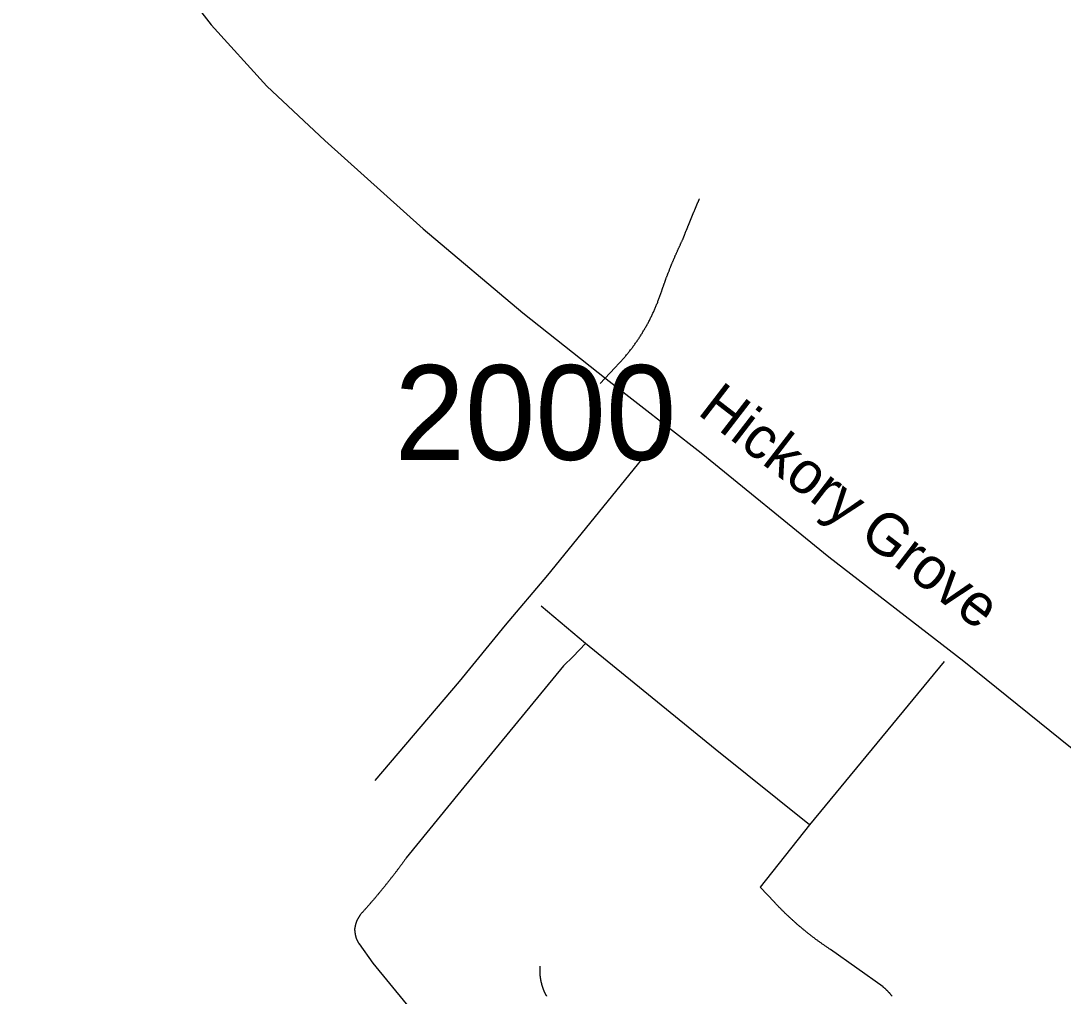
# Model space of a CAD drawing. Extents: x 1268485 to 1426702, y 514839 to 616766.
# Drawn here: x 1380534 to 1382158, y 566922 to 568442 of the extents above; entities that cross this region are included whole.
import ezdxf

# ---------------------------------------------------------------- set-up
doc = ezdxf.new("R2010")
doc.units = 0
for name, color, linetype in [('Old_Level_11', 7, 'Continuous'), ('Old_Level_32', 7, 'Continuous'), ('Old_Level_35', 7, 'Continuous'), ('Old_Level_8', 7, 'Continuous')]:
    doc.layers.add(name, color=color, linetype=linetype)

msp = doc.modelspace()

# ---------------------------------------------------------------- linework, layer by layer
at = {"layer": 'Old_Level_32'}
msp.add_lwpolyline([(1380534.151, 568815.164), (1380671.69, 568640.144), (1380830.756, 568435.63), (1380917.258, 568339.89), (1381007.701, 568254.997), (1381161.012, 568117.645), (1381316.447, 567986.454), (1381446.24, 567883.592), (1381593.997, 567768.563), (1381792.828, 567606.283), (1382003.464, 567443.966), (1382255.294, 567240.6), (1382422.686, 567106.967), (1382558.498, 566994.598), (1382687.64, 566876.714), (1382831.728, 566753.127), (1382942.367, 566670.222)], dxfattribs=at)
at = {"layer": 'Old_Level_35'}
for p, q in [((1381436.706, 567876.418), (1381459.467, 567900.87)), ((1381413.74, 567471.338), (1381344.74, 567529.675)), ((1381972.507, 567443.194), (1381762.739, 567188.981)), ((1381762.739, 567188.981), (1381686.255, 567091.735)), ((1381708.298, 567068.308), (1381686.255, 567091.735)), ((1381877.466, 566936.459), (1381795.752, 566994.489))]:
    msp.add_line(p, q, dxfattribs=at)
for points in [[(1381565.171, 568100.232), (1381565.376, 568100.898), (1381565.581, 568101.565), (1381565.889, 568102.18), (1381566.299, 568102.796), (1381566.504, 568103.513), (1381566.709, 568104.128), (1381567.017, 568104.794), (1381567.222, 568105.461), (1381567.529, 568106.076), (1381567.734, 568106.742), (1381568.042, 568107.358), (1381568.247, 568108.075), (1381568.452, 568108.69), (1381568.76, 568109.306), (1381568.965, 568110.023), (1381569.272, 568110.638), (1381569.477, 568111.305), (1381569.785, 568111.92), (1381569.99, 568112.586), (1381570.298, 568113.253), (1381570.503, 568113.868), (1381570.913, 568114.586), (1381571.118, 568115.201), (1381571.425, 568115.816), (1381571.63, 568116.482), (1381571.835, 568117.149), (1381572.143, 568117.764), (1381572.348, 568118.43), (1381572.656, 568119.046), (1381572.861, 568119.763), (1381573.168, 568120.378), (1381573.373, 568120.994), (1381573.578, 568121.711), (1381573.988, 568122.326), (1381574.296, 568122.942), (1381574.501, 568123.608), (1381574.706, 568124.274), (1381575.014, 568124.89), (1381575.219, 568125.556), (1381575.526, 568126.171), (1381575.731, 568126.889), (1381576.039, 568127.504), (1381576.244, 568128.119), (1381576.654, 568128.837), (1381576.859, 568129.452), (1381577.167, 568130.067), (1381577.372, 568130.733), (1381577.577, 568131.4), (1381577.884, 568132.015), (1381578.09, 568132.681), (1381578.397, 568133.297), (1381578.705, 568133.963), (1381579.012, 568134.629), (1381579.217, 568135.245), (1381579.525, 568135.86), (1381579.73, 568136.577), (1381580.038, 568137.193), (1381580.243, 568137.808), (1381580.55, 568138.525), (1381580.858, 568139.141), (1381581.165, 568139.756), (1381581.37, 568140.423), (1381581.575, 568141.089), (1381581.883, 568141.704), (1381582.088, 568142.371), (1381582.396, 568142.986), (1381582.703, 568143.601), (1381583.011, 568144.319), (1381583.216, 568144.934), (1381583.523, 568145.549), (1381583.728, 568146.267), (1381584.036, 568146.882), (1381584.241, 568147.497), (1381584.651, 568148.163), (1381584.856, 568148.83), (1381585.164, 568149.445), (1381585.369, 568150.111), (1381585.676, 568150.726), (1381585.882, 568151.393), (1381586.292, 568152.008), (1381586.497, 568152.674), (1381586.702, 568153.289), (1381587.009, 568153.956), (1381587.214, 568154.622), (1381587.624, 568155.237), (1381587.83, 568155.852), (1381588.137, 568156.57), (1381588.342, 568157.185), (1381588.65, 568157.8), (1381588.855, 568158.416), (1381589.265, 568159.133), (1381589.47, 568159.748), (1381589.778, 568160.364), (1381589.983, 568161.081), (1381590.29, 568161.696), (1381590.598, 568162.312), (1381590.905, 568162.927), (1381591.11, 568163.644), (1381591.418, 568164.26)], [(1381532.67, 568020.826), (1381532.876, 568021.646), (1381533.286, 568022.518), (1381533.491, 568023.338), (1381533.798, 568024.106), (1381534.003, 568024.927), (1381534.413, 568025.747), (1381534.618, 568026.567), (1381534.926, 568027.387), (1381535.234, 568028.207), (1381535.541, 568028.977), (1381535.746, 568029.797), (1381535.951, 568030.668), (1381536.361, 568031.488), (1381536.669, 568032.308), (1381536.874, 568033.129), (1381537.284, 568033.949), (1381537.489, 568034.769), (1381537.899, 568035.538), (1381538.104, 568036.359), (1381538.412, 568037.179), (1381538.72, 568037.999), (1381539.027, 568038.819), (1381539.335, 568039.64), (1381539.642, 568040.46), (1381539.847, 568041.228), (1381540.257, 568042.048), (1381540.462, 568042.869), (1381540.873, 568043.689), (1381541.078, 568044.509), (1381541.488, 568045.329), (1381541.795, 568046.15), (1381542.103, 568046.919), (1381542.41, 568047.739), (1381542.718, 568048.559), (1381543.026, 568049.379), (1381543.333, 568050.2), (1381543.641, 568051.02), (1381544.051, 568051.738), (1381544.256, 568052.558), (1381544.666, 568053.378), (1381544.871, 568054.198), (1381545.281, 568055.018), (1381545.486, 568055.839), (1381545.896, 568056.607), (1381546.204, 568057.427), (1381546.512, 568058.248), (1381546.922, 568059.017), (1381547.127, 568059.837), (1381547.537, 568060.606), (1381547.844, 568061.426), (1381548.152, 568062.246), (1381548.46, 568063.066), (1381548.87, 568063.836), (1381549.075, 568064.604), (1381549.485, 568065.424), (1381549.895, 568066.245), (1381550.1, 568067.065), (1381550.51, 568067.834), (1381550.92, 568068.603), (1381551.125, 568069.423), (1381551.535, 568070.243), (1381551.843, 568071.063), (1381552.253, 568071.833), (1381552.458, 568072.601), (1381552.868, 568073.421), (1381553.278, 568074.242), (1381553.586, 568075.011), (1381553.893, 568075.831), (1381554.201, 568076.651), (1381554.611, 568077.369), (1381555.021, 568078.189), (1381555.329, 568079.01), (1381555.636, 568079.727), (1381556.046, 568080.547), (1381556.354, 568081.368), (1381556.764, 568082.136), (1381557.174, 568082.956), (1381557.482, 568083.726), (1381557.789, 568084.494), (1381558.097, 568085.314), (1381558.507, 568086.135), (1381558.917, 568086.852), (1381559.225, 568087.673), (1381559.635, 568088.493), (1381560.045, 568089.262), (1381560.353, 568090.082), (1381560.763, 568090.8), (1381561.173, 568091.62), (1381561.48, 568092.389), (1381561.788, 568093.209), (1381562.095, 568093.978), (1381562.506, 568094.747), (1381562.916, 568095.567), (1381563.223, 568096.336), (1381563.633, 568097.105), (1381564.043, 568097.874), (1381564.351, 568098.695), (1381564.761, 568099.463), (1381565.171, 568100.232)], [(1381459.467, 567900.87), (1381460.492, 567901.895), (1381461.517, 567902.87), (1381462.543, 567903.946), (1381463.465, 567904.92), (1381464.491, 567905.996), (1381465.516, 567907.073), (1381466.541, 567908.047), (1381467.464, 567909.124), (1381468.387, 567910.2), (1381469.412, 567911.225), (1381470.335, 567912.302), (1381471.257, 567913.378), (1381472.283, 567914.455), (1381473.103, 567915.583), (1381474.128, 567916.608), (1381475.051, 567917.684), (1381475.974, 567918.812), (1381476.896, 567919.889), (1381477.717, 567921.017), (1381478.742, 567922.145), (1381479.665, 567923.17), (1381480.485, 567924.298), (1381481.407, 567925.426), (1381482.228, 567926.553), (1381483.253, 567927.681), (1381484.176, 567928.809), (1381484.996, 567929.937), (1381485.919, 567931.115), (1381486.636, 567932.243), (1381487.457, 567933.371), (1381488.379, 567934.55), (1381489.199, 567935.678), (1381490.122, 567936.857), (1381490.84, 567937.985), (1381491.763, 567939.164), (1381492.583, 567940.394), (1381493.403, 567941.522), (1381494.223, 567942.701), (1381495.043, 567943.88), (1381495.864, 567945.059), (1381496.581, 567946.238), (1381497.402, 567947.417), (1381498.119, 567948.699), (1381499.042, 567949.878), (1381499.76, 567951.057), (1381500.477, 567952.236), (1381501.298, 567953.518), (1381502.015, 567954.696), (1381502.733, 567955.927), (1381503.451, 567957.106), (1381504.271, 567958.387), (1381504.988, 567959.618), (1381505.706, 567960.797), (1381506.526, 567962.078), (1381507.142, 567963.308), (1381507.859, 567964.539), (1381508.577, 567965.821), (1381509.295, 567967.051), (1381510.012, 567968.332), (1381510.627, 567969.563), (1381511.345, 567970.793), (1381511.96, 567972.075), (1381512.575, 567973.356), (1381513.396, 567974.638), (1381514.011, 567975.868), (1381514.626, 567977.201), (1381515.241, 567978.431), (1381515.856, 567979.764), (1381516.676, 567980.995), (1381517.292, 567982.327), (1381517.702, 567983.609), (1381518.419, 567984.891), (1381519.035, 567986.172), (1381519.65, 567987.505), (1381520.265, 567988.837), (1381520.88, 567990.119), (1381521.393, 567991.401), (1381522.008, 567992.683), (1381522.52, 567994.015), (1381523.136, 567995.399), (1381523.648, 567996.681), (1381524.263, 567998.014), (1381524.776, 567999.295), (1381525.289, 568000.628), (1381525.904, 568001.961), (1381526.416, 568003.294), (1381526.827, 568004.626), (1381527.339, 568006.011), (1381527.852, 568007.292), (1381528.364, 568008.625), (1381528.877, 568010.009), (1381529.39, 568011.291), (1381529.902, 568012.675), (1381530.415, 568014.059), (1381530.825, 568015.392), (1381531.235, 568016.776), (1381531.748, 568018.109), (1381532.26, 568019.442), (1381532.67, 568020.826)], [(1381533.388, 567797.883), (1381514.626, 567774.917), (1381354.583, 567578.118), (1381288.761, 567499.993), (1381217.3, 567412.026), (1381085.862, 567257.827)], [(1381413.74, 567471.338), (1381394.465, 567451.191), (1381379.702, 567436.632), (1381219.761, 567241.679), (1381134.767, 567137.513)], [(1381762.739, 567188.981), (1381615.922, 567306.578), (1381413.74, 567471.338)], [(1381134.767, 567137.513), (1381134.152, 567136.538), (1381133.537, 567135.616), (1381132.716, 567134.693), (1381132.101, 567133.77), (1381131.486, 567132.899), (1381130.768, 567131.925), (1381130.153, 567131.002), (1381129.333, 567130.079), (1381128.718, 567129.208), (1381128.103, 567128.234), (1381127.385, 567127.311), (1381126.77, 567126.44), (1381125.95, 567125.517), (1381125.335, 567124.543), (1381124.719, 567123.672), (1381124.002, 567122.749), (1381123.387, 567121.877), (1381122.669, 567120.955), (1381121.951, 567119.981), (1381121.233, 567119.109), (1381120.618, 567118.186), (1381119.901, 567117.315), (1381119.285, 567116.393), (1381118.465, 567115.521), (1381117.85, 567114.547), (1381117.132, 567113.675), (1381116.517, 567112.752), (1381115.8, 567111.881), (1381115.082, 567110.959), (1381114.364, 567110.087), (1381113.647, 567109.113), (1381113.031, 567108.241), (1381112.211, 567107.319), (1381111.596, 567106.447), (1381110.878, 567105.576), (1381110.161, 567104.602), (1381109.546, 567103.73), (1381108.725, 567102.859), (1381108.11, 567101.936), (1381107.392, 567101.064), (1381106.675, 567100.193), (1381105.957, 567099.271), (1381105.239, 567098.399), (1381104.522, 567097.476), (1381103.907, 567096.605), (1381103.086, 567095.682), (1381102.369, 567094.81), (1381101.651, 567093.939), (1381101.036, 567093.067), (1381100.216, 567092.196), (1381099.498, 567091.274), (1381098.883, 567090.351), (1381098.165, 567089.479), (1381097.345, 567088.608), (1381096.627, 567087.736), (1381095.91, 567086.865), (1381095.294, 567085.993), (1381094.474, 567085.122), (1381093.757, 567084.25), (1381093.039, 567083.379), (1381092.219, 567082.507), (1381091.603, 567081.636), (1381090.886, 567080.764), (1381090.168, 567079.893), (1381089.348, 567079.021), (1381088.63, 567078.15), (1381087.913, 567077.228), (1381087.092, 567076.356), (1381086.477, 567075.485), (1381085.759, 567074.613), (1381085.042, 567073.742), (1381084.222, 567072.87), (1381083.504, 567071.999), (1381082.786, 567071.127), (1381081.966, 567070.307), (1381081.248, 567069.436), (1381080.531, 567068.564), (1381079.71, 567067.693), (1381078.993, 567066.821), (1381078.275, 567066.001), (1381077.455, 567065.129), (1381076.737, 567064.258), (1381076.02, 567063.387), (1381075.199, 567062.566), (1381074.482, 567061.694), (1381073.764, 567060.823), (1381073.046, 567060.003), (1381072.226, 567059.131), (1381071.508, 567058.26), (1381070.791, 567057.44), (1381069.97, 567056.568), (1381069.253, 567055.697), (1381068.535, 567054.877), (1381067.715, 567054.005), (1381066.997, 567053.185), (1381066.28, 567052.314), (1381065.459, 567051.494), (1381064.639, 567050.622), (1381063.921, 567049.801)], [(1381795.752, 566994.489), (1381794.727, 566995.207), (1381793.702, 566995.822), (1381792.779, 566996.437), (1381791.856, 566997.052), (1381790.831, 566997.77), (1381789.908, 566998.385), (1381788.986, 566999.051), (1381787.96, 566999.666), (1381787.038, 567000.384), (1381786.115, 567000.999), (1381785.09, 567001.666), (1381784.167, 567002.332), (1381783.244, 567002.999), (1381782.219, 567003.665), (1381781.399, 567004.332), (1381780.373, 567004.998), (1381779.451, 567005.664), (1381778.528, 567006.382), (1381777.605, 567007.048), (1381776.58, 567007.663), (1381775.76, 567008.381), (1381774.734, 567009.048), (1381773.914, 567009.765), (1381772.889, 567010.431), (1381771.966, 567011.149), (1381771.044, 567011.867), (1381770.121, 567012.584), (1381769.301, 567013.251), (1381768.275, 567013.917), (1381767.353, 567014.635), (1381766.532, 567015.353), (1381765.507, 567016.07), (1381764.584, 567016.737), (1381763.764, 567017.506), (1381762.739, 567018.173), (1381761.919, 567018.941), (1381760.996, 567019.608), (1381759.971, 567020.376), (1381759.151, 567021.043), (1381758.228, 567021.812), (1381757.408, 567022.581), (1381756.485, 567023.247), (1381755.46, 567024.017), (1381754.639, 567024.734), (1381753.717, 567025.503), (1381752.896, 567026.17), (1381751.974, 567026.938), (1381751.153, 567027.707), (1381750.231, 567028.425), (1381749.411, 567029.194), (1381748.385, 567029.963), (1381747.463, 567030.681), (1381746.642, 567031.449), (1381745.72, 567032.167), (1381744.899, 567032.936), (1381743.977, 567033.705), (1381743.156, 567034.525), (1381742.234, 567035.243), (1381741.414, 567036.012), (1381740.491, 567036.73), (1381739.773, 567037.55), (1381738.85, 567038.319), (1381738.03, 567039.088), (1381737.107, 567039.856), (1381736.287, 567040.626), (1381735.364, 567041.446), (1381734.544, 567042.164), (1381733.724, 567042.984), (1381732.904, 567043.804), (1381731.981, 567044.573), (1381731.161, 567045.393), (1381730.238, 567046.213), (1381729.52, 567046.931), (1381728.598, 567047.751), (1381727.778, 567048.571), (1381726.957, 567049.391), (1381726.137, 567050.109), (1381725.214, 567050.929), (1381724.497, 567051.749), (1381723.677, 567052.57), (1381722.754, 567053.39), (1381722.036, 567054.21), (1381721.113, 567054.979), (1381720.396, 567055.8), (1381719.473, 567056.62), (1381718.653, 567057.491), (1381717.833, 567058.311), (1381717.012, 567059.131), (1381716.295, 567059.952), (1381715.372, 567060.772), (1381714.654, 567061.644), (1381713.834, 567062.464), (1381713.014, 567063.232), (1381712.296, 567064.104), (1381711.373, 567064.924), (1381710.656, 567065.795), (1381709.835, 567066.616), (1381709.015, 567067.488), (1381708.298, 567068.308)], [(1381063.921, 567049.801), (1381063.716, 567049.546), (1381063.614, 567049.391), (1381063.409, 567049.186), (1381063.204, 567048.981), (1381063.101, 567048.725), (1381062.999, 567048.571), (1381062.794, 567048.366), (1381062.589, 567048.11), (1381062.486, 567047.956), (1381062.384, 567047.7), (1381062.281, 567047.495), (1381061.973, 567047.29), (1381061.871, 567047.085), (1381061.768, 567046.88), (1381061.666, 567046.623), (1381061.461, 567046.418), (1381061.358, 567046.213), (1381061.256, 567046.008), (1381061.051, 567045.752), (1381060.846, 567045.547), (1381060.743, 567045.29), (1381060.641, 567045.137), (1381060.538, 567044.88), (1381060.333, 567044.675), (1381060.23, 567044.419), (1381060.128, 567044.163), (1381060.025, 567044.009), (1381059.923, 567043.752), (1381059.718, 567043.547), (1381059.615, 567043.291), (1381059.513, 567043.086), (1381059.41, 567042.881), (1381059.205, 567042.625), (1381059.103, 567042.369), (1381059, 567042.164), (1381058.898, 567041.959), (1381058.795, 567041.702), (1381058.59, 567041.497), (1381058.488, 567041.241), (1381058.385, 567040.984), (1381058.283, 567040.728), (1381058.077, 567040.574), (1381058.077, 567040.318), (1381057.975, 567040.061), (1381057.872, 567039.806), (1381057.77, 567039.549), (1381057.667, 567039.395), (1381057.462, 567039.139), (1381057.36, 567038.883), (1381057.36, 567038.626), (1381057.257, 567038.37), (1381057.155, 567038.113), (1381056.95, 567037.96), (1381056.95, 567037.703), (1381056.847, 567037.447), (1381056.745, 567037.191), (1381056.642, 567036.935), (1381056.642, 567036.678), (1381056.54, 567036.422), (1381056.335, 567036.165), (1381056.335, 567035.96), (1381056.232, 567035.705), (1381056.129, 567035.499), (1381056.129, 567035.243), (1381056.027, 567034.987), (1381055.924, 567034.73), (1381055.924, 567034.525), (1381055.719, 567034.269), (1381055.719, 567034.012), (1381055.617, 567033.757), (1381055.514, 567033.5), (1381055.514, 567033.244), (1381055.412, 567032.987), (1381055.412, 567032.731), (1381055.207, 567032.526), (1381055.207, 567032.269), (1381055.104, 567032.014), (1381055.104, 567031.757), (1381055.002, 567031.501), (1381055.002, 567031.193), (1381054.899, 567030.937), (1381054.899, 567030.681), (1381054.797, 567030.424), (1381054.797, 567030.168), (1381054.797, 567029.963), (1381054.592, 567029.706), (1381054.592, 567029.45), (1381054.489, 567029.194), (1381054.489, 567028.938), (1381054.489, 567028.681), (1381054.387, 567028.425), (1381054.387, 567028.168), (1381054.387, 567027.861), (1381054.284, 567027.605), (1381054.284, 567027.4), (1381054.284, 567027.143), (1381054.079, 567026.887), (1381054.079, 567026.631), (1381054.079, 567026.375)], [(1381054.079, 567026.375), (1381054.079, 567026.118), (1381054.079, 567025.862), (1381054.079, 567025.605), (1381054.079, 567025.4), (1381054.079, 567025.144), (1381054.079, 567024.888), (1381054.079, 567024.632), (1381054.284, 567024.375), (1381054.284, 567024.119), (1381054.284, 567023.862), (1381054.284, 567023.606), (1381054.284, 567023.401), (1381054.284, 567023.145), (1381054.387, 567022.889), (1381054.387, 567022.684), (1381054.387, 567022.427), (1381054.387, 567022.171), (1381054.387, 567021.914), (1381054.489, 567021.709), (1381054.489, 567021.453), (1381054.489, 567021.197), (1381054.489, 567020.941), (1381054.592, 567020.684), (1381054.592, 567020.428), (1381054.592, 567020.171), (1381054.797, 567020.018), (1381054.797, 567019.761), (1381054.797, 567019.505), (1381054.899, 567019.249), (1381054.899, 567018.993), (1381054.899, 567018.736), (1381055.002, 567018.48), (1381055.002, 567018.275), (1381055.104, 567018.018), (1381055.104, 567017.813), (1381055.104, 567017.557), (1381055.207, 567017.301), (1381055.207, 567017.045), (1381055.412, 567016.788), (1381055.412, 567016.583), (1381055.514, 567016.378), (1381055.514, 567016.122), (1381055.617, 567015.865), (1381055.617, 567015.609), (1381055.719, 567015.353), (1381055.719, 567015.148), (1381055.924, 567014.943), (1381055.924, 567014.687), (1381056.027, 567014.43), (1381056.027, 567014.174), (1381056.129, 567014.02), (1381056.232, 567013.764), (1381056.232, 567013.507), (1381056.335, 567013.251), (1381056.335, 567013.046), (1381056.54, 567012.79), (1381056.642, 567012.584), (1381056.642, 567012.329), (1381056.745, 567012.124), (1381056.847, 567011.867), (1381056.847, 567011.611), (1381056.95, 567011.354), (1381057.155, 567011.201), (1381057.155, 567010.944), (1381057.257, 567010.688), (1381057.36, 567010.483), (1381057.462, 567010.226), (1381057.462, 567010.073), (1381057.667, 567009.816), (1381057.77, 567009.56), (1381057.872, 567009.355), (1381057.975, 567009.15), (1381057.975, 567008.894), (1381058.077, 567008.688), (1381058.283, 567008.433), (1381058.385, 567008.228), (1381058.488, 567008.022), (1381058.59, 567007.817), (1381058.59, 567007.561), (1381058.795, 567007.305), (1381058.898, 567007.151), (1381059, 567006.895), (1381059.103, 567006.69), (1381059.205, 567006.433), (1381059.41, 567006.228), (1381059.513, 567006.023), (1381059.615, 567005.818), (1381059.718, 567005.613), (1381059.923, 567005.357), (1381060.025, 567005.203), (1381060.128, 567004.947), (1381060.23, 567004.742), (1381060.333, 567004.485), (1381060.538, 567004.332), (1381060.641, 567004.126), (1381060.743, 567003.87), (1381060.846, 567003.665), (1381061.051, 567003.511), (1381061.153, 567003.255)], [(1381061.153, 567003.255), (1381082.786, 566973.574), (1381285.583, 566725.358)], [(1381352.122, 566924.207), (1381351.917, 566924.617), (1381351.712, 566925.079), (1381351.507, 566925.437), (1381351.404, 566925.899), (1381351.097, 566926.309), (1381350.892, 566926.668), (1381350.789, 566927.129), (1381350.482, 566927.54), (1381350.379, 566927.95), (1381350.174, 566928.36), (1381349.969, 566928.821), (1381349.764, 566929.231), (1381349.662, 566929.693), (1381349.354, 566930.051), (1381349.251, 566930.513), (1381349.046, 566930.923), (1381348.841, 566931.384), (1381348.739, 566931.794), (1381348.534, 566932.256), (1381348.329, 566932.666), (1381348.226, 566933.127), (1381348.021, 566933.589), (1381347.919, 566933.999), (1381347.714, 566934.46), (1381347.611, 566934.87), (1381347.406, 566935.332), (1381347.201, 566935.742), (1381347.098, 566936.203), (1381346.996, 566936.613), (1381346.893, 566937.074), (1381346.791, 566937.485), (1381346.586, 566937.946), (1381346.483, 566938.356), (1381346.381, 566938.817), (1381346.176, 566939.228), (1381345.971, 566939.688), (1381345.868, 566940.201), (1381345.868, 566940.611), (1381345.766, 566941.073), (1381345.663, 566941.483), (1381345.458, 566941.944), (1381345.355, 566942.457), (1381345.253, 566942.867), (1381345.15, 566943.329), (1381345.048, 566943.739), (1381345.048, 566944.2), (1381344.843, 566944.712), (1381344.74, 566945.122), (1381344.638, 566945.584), (1381344.638, 566946.045), (1381344.535, 566946.507), (1381344.33, 566946.917), (1381344.33, 566947.378), (1381344.228, 566947.891), (1381344.125, 566948.301), (1381344.125, 566948.762), (1381344.023, 566949.275), (1381344.023, 566949.685), (1381343.92, 566950.146), (1381343.92, 566950.608), (1381343.715, 566951.069), (1381343.715, 566951.479), (1381343.612, 566951.992), (1381343.612, 566952.453), (1381343.51, 566952.863), (1381343.51, 566953.376), (1381343.51, 566953.837), (1381343.407, 566954.299), (1381343.407, 566954.76), (1381343.407, 566955.17), (1381343.202, 566955.683), (1381343.202, 566956.144), (1381343.202, 566956.605), (1381343.202, 566957.067), (1381343.1, 566957.477), (1381343.1, 566957.99), (1381343.1, 566958.451), (1381343.1, 566958.963), (1381343.1, 566959.373), (1381343.1, 566959.835), (1381343.1, 566960.296), (1381343.1, 566960.758), (1381343.1, 566961.271), (1381343.1, 566961.681), (1381343.1, 566962.193), (1381343.1, 566962.603), (1381343.1, 566963.064), (1381343.1, 566963.577), (1381343.1, 566963.987), (1381343.1, 566964.5), (1381343.1, 566964.962), (1381343.1, 566965.372), (1381343.202, 566965.884), (1381343.202, 566966.294), (1381343.202, 566966.807), (1381343.202, 566967.268), (1381343.407, 566967.678), (1381343.407, 566968.191), (1381343.407, 566968.601)], [(1381891.922, 566921.644), (1381891.512, 566922.106), (1381891.102, 566922.567), (1381890.794, 566923.079), (1381890.384, 566923.541), (1381889.871, 566924.002), (1381889.461, 566924.515), (1381889.154, 566924.976), (1381888.743, 566925.437), (1381888.231, 566925.95), (1381887.923, 566926.36), (1381887.513, 566926.873), (1381887, 566927.334), (1381886.59, 566927.795), (1381886.078, 566928.257), (1381885.77, 566928.667), (1381885.258, 566929.18), (1381884.847, 566929.641), (1381884.335, 566930.051), (1381884.027, 566930.513), (1381883.515, 566930.923), (1381883.105, 566931.384), (1381882.592, 566931.794), (1381882.284, 566932.256), (1381881.772, 566932.666), (1381881.259, 566933.127), (1381880.849, 566933.589), (1381880.336, 566933.999), (1381879.926, 566934.357), (1381879.414, 566934.819), (1381879.003, 566935.229), (1381878.491, 566935.639), (1381877.978, 566936.049), (1381877.466, 566936.459)], [(1381353.865, 566921.746), (1381353.66, 566922.054), (1381353.455, 566922.311), (1381353.25, 566922.567), (1381353.147, 566922.874), (1381352.84, 566923.131), (1381352.737, 566923.387), (1381352.532, 566923.694), (1381352.327, 566923.951), (1381352.122, 566924.207)]]:
    msp.add_lwpolyline(points, dxfattribs=at)

# ---------------------------------------------------------------- texts
at = {"layer": 'Old_Level_11'}
msp.add_text('Hickory Grove ', height=65.61666, rotation=322.381908, dxfattribs=at).set_placement((1381586.708, 567829.732))
at = {"layer": 'Old_Level_8'}
msp.add_text('2000', height=147.6375, dxfattribs=at).set_placement((1381116.287, 567757.511))

doc.saveas('drawing.dxf')
